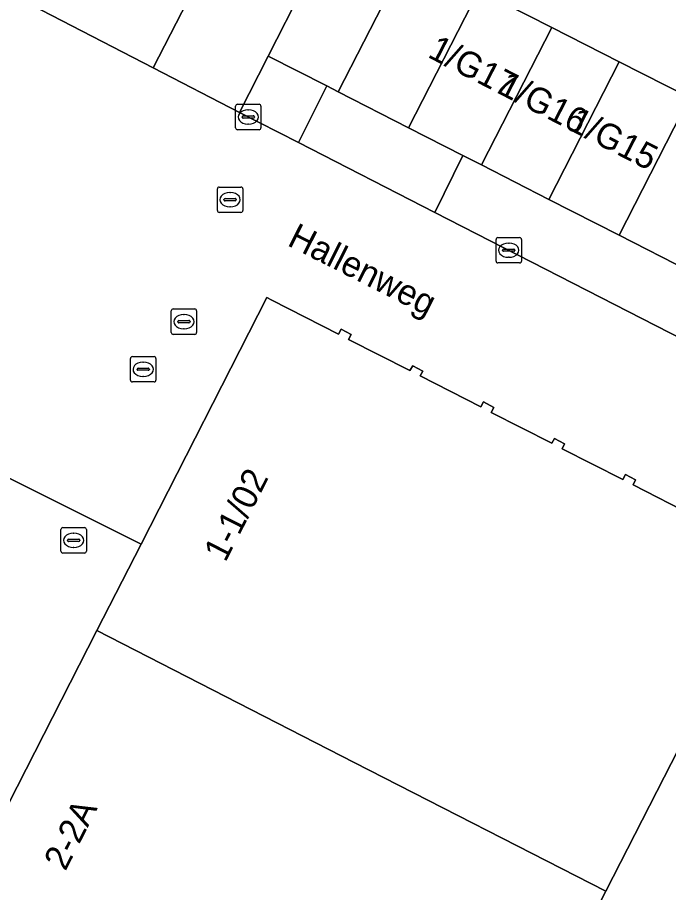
# Model space of a CAD drawing. Extents: x 160349 to 161355, y 381727 to 382854.
# Drawn here: x 160702.07 to 160727.71, y 382352.95 to 382387.42 of the extents above; entities that cross this region are included whole.
import ezdxf

# ---------------------------------------------------------------- set-up
doc = ezdxf.new("R2010")
doc.units = 0
for name, color, linetype in [('IMGEO_Erf', 7, 'Continuous'), ('IMGEO_Kolk', 7, 'Continuous'), ('IMGEO_Openbare_ruimte_label', 7, 'Continuous'), ('IMGEO_Pand', 7, 'Continuous'), ('IMGEO_Pand_nummerreeks', 7, 'Continuous'), ('IMGEO_Rijbaan_lokaal_open', 7, 'Continuous'), ('IMGEO_Rioolput', 7, 'Continuous'), ('IMGEO_Voetpad_open', 7, 'Continuous')]:
    doc.layers.add(name, color=color, linetype=linetype)

msp = doc.modelspace()

# ---------------------------------------------------------------- linework, layer by layer
at = {"layer": 'IMGEO_Erf'}
msp.add_lwpolyline([(160706.112, 382412.127), (160703.414, 382406.826), (160714.38, 382401.316), (160714.989, 382401.01), (160716.407, 382403.764), (160719.916, 382401.957), (160718.51, 382399.241), (160718.74, 382399.125), (160714.694, 382391.312), (160717.038, 382390.119), (160717.467, 382389.9), (160720.233, 382388.492), (160723.111, 382387.027), (160725.765, 382385.676), (160728.531, 382384.268), (160731.297, 382382.86), (160734.063, 382381.452), (160736.829, 382380.044), (160739.595, 382378.636), (160742.36, 382377.228), (160745.126, 382375.82)], dxfattribs=at)
at = {"layer": 'IMGEO_Kolk'}
for p, q in [((160710.658, 382383.074), (160710.658, 382383.926)), ((160710.733, 382384), (160711.585, 382384)), ((160711.146, 382383.78), (160711.171, 382383.78)), ((160711.659, 382383.926), (160711.659, 382383.074)), ((160710.917, 382383.494), (160710.917, 382383.506)), ((160711.355, 382383.457), (160710.957, 382383.457)), ((160710.96, 382383.543), (160711.358, 382383.543)), ((160711.401, 382383.506), (160711.401, 382383.494)), ((160711.585, 382383), (160710.733, 382383)), ((160711.169, 382383.22), (160711.144, 382383.22)), ((160720.916, 382377.826), (160720.916, 382378.678)), ((160720.991, 382378.752), (160721.843, 382378.752)), ((160721.404, 382378.532), (160721.429, 382378.532)), ((160721.917, 382378.678), (160721.917, 382377.826)), ((160721.175, 382378.246), (160721.175, 382378.258)), ((160721.613, 382378.209), (160721.215, 382378.209)), ((160721.218, 382378.295), (160721.616, 382378.295)), ((160721.659, 382378.258), (160721.659, 382378.246)), ((160721.427, 382377.972), (160721.402, 382377.972)), ((160721.843, 382377.752), (160720.991, 382377.752)), ((160708.125, 382375.012), (160708.125, 382375.864)), ((160708.2, 382375.938), (160709.052, 382375.938)), ((160709.126, 382375.864), (160709.126, 382375.012)), ((160708.384, 382375.432), (160708.384, 382375.444)), ((160708.427, 382375.481), (160708.825, 382375.481)), ((160708.613, 382375.718), (160708.638, 382375.718)), ((160708.868, 382375.444), (160708.868, 382375.432)), ((160708.822, 382375.395), (160708.424, 382375.395)), ((160708.636, 382375.158), (160708.611, 382375.158)), ((160709.052, 382374.938), (160708.2, 382374.938)), ((160703.783, 382366.4), (160703.783, 382367.252)), ((160703.858, 382367.326), (160704.71, 382367.326)), ((160704.784, 382367.252), (160704.784, 382366.4)), ((160704.042, 382366.82), (160704.042, 382366.832)), ((160704.085, 382366.869), (160704.483, 382366.869)), ((160704.271, 382367.106), (160704.296, 382367.106)), ((160704.526, 382366.832), (160704.526, 382366.82)), ((160704.48, 382366.783), (160704.082, 382366.783)), ((160704.294, 382366.546), (160704.269, 382366.546)), ((160704.71, 382366.326), (160703.858, 382366.326))]:
    msp.add_line(p, q, dxfattribs=at)
for points in [[(160710.658, 382383.074), (160710.658, 382383.926)], [(160710.733, 382384), (160711.585, 382384)], [(160711.659, 382383.926), (160711.659, 382383.074)], [(160711.585, 382383), (160710.733, 382383)], [(160720.916, 382377.826), (160720.916, 382378.678)], [(160720.991, 382378.752), (160721.843, 382378.752)], [(160721.917, 382378.678), (160721.917, 382377.826)], [(160721.843, 382377.752), (160720.991, 382377.752)], [(160708.125, 382375.012), (160708.125, 382375.864)], [(160708.2, 382375.938), (160709.052, 382375.938)], [(160709.126, 382375.864), (160709.126, 382375.012)], [(160709.052, 382374.938), (160708.2, 382374.938)], [(160703.783, 382366.4), (160703.783, 382367.252)], [(160703.858, 382367.326), (160704.71, 382367.326)], [(160704.784, 382367.252), (160704.784, 382366.4)], [(160704.71, 382366.326), (160703.858, 382366.326)]]:
    msp.add_lwpolyline(points, dxfattribs=at)
for centre, radius, start, end in [((160710.735, 382383.924), 0.0765, 91.552, 178.448), ((160710.735, 382383.924), 0.0765, 91.552, 178.448), ((160711.583, 382383.924), 0.0765, 1.552, 88.448), ((160711.583, 382383.924), 0.0765, 1.552, 88.448), ((160710.957, 382383.503), 0.0403, 85.8775, 175.7526), ((160710.954, 382383.493), 0.0366, 178.938, 274.7102), ((160711.358, 382383.5), 0.043, 264.8664, 352.4533), ((160711.362, 382383.505), 0.0386, 1.7309, 96.639), ((160710.735, 382383.076), 0.0765, 181.552, 268.448), ((160710.735, 382383.076), 0.0765, 181.552, 268.448), ((160711.583, 382383.076), 0.0765, 271.552, 358.448), ((160711.583, 382383.076), 0.0765, 271.552, 358.448), ((160720.993, 382378.676), 0.0765, 91.552, 178.448), ((160720.993, 382378.676), 0.0765, 91.552, 178.448), ((160721.841, 382378.676), 0.0765, 1.552, 88.448), ((160721.841, 382378.676), 0.0765, 1.552, 88.448), ((160721.215, 382378.255), 0.0403, 85.8775, 175.7526), ((160721.212, 382378.245), 0.0366, 178.938, 274.7102), ((160721.616, 382378.252), 0.043, 264.8664, 352.4533), ((160721.62, 382378.257), 0.0386, 1.7309, 96.639), ((160720.993, 382377.828), 0.0765, 181.552, 268.448), ((160720.993, 382377.828), 0.0765, 181.552, 268.448), ((160721.841, 382377.828), 0.0765, 271.552, 358.448), ((160721.841, 382377.828), 0.0765, 271.552, 358.448), ((160708.202, 382375.862), 0.0765, 91.552, 178.448), ((160708.202, 382375.862), 0.0765, 91.552, 178.448), ((160709.05, 382375.862), 0.0765, 1.552, 88.448), ((160709.05, 382375.862), 0.0765, 1.552, 88.448), ((160708.424, 382375.441), 0.0403, 85.8775, 175.7526), ((160708.421, 382375.431), 0.0366, 178.938, 274.7102), ((160708.825, 382375.438), 0.043, 264.8664, 352.4533), ((160708.829, 382375.443), 0.0386, 1.7309, 96.639), ((160708.202, 382375.014), 0.0765, 181.552, 268.448), ((160708.202, 382375.014), 0.0765, 181.552, 268.448), ((160709.05, 382375.014), 0.0765, 271.552, 358.448), ((160709.05, 382375.014), 0.0765, 271.552, 358.448), ((160703.86, 382367.25), 0.0765, 91.552, 178.448), ((160703.86, 382367.25), 0.0765, 91.552, 178.448), ((160704.708, 382367.25), 0.0765, 1.552, 88.448), ((160704.708, 382367.25), 0.0765, 1.552, 88.448), ((160704.082, 382366.829), 0.0403, 85.8775, 175.7526), ((160704.079, 382366.819), 0.0366, 178.938, 274.7102), ((160704.483, 382366.826), 0.043, 264.8664, 352.4533), ((160704.487, 382366.831), 0.0386, 1.7309, 96.639), ((160703.86, 382366.402), 0.0765, 181.552, 268.448), ((160703.86, 382366.402), 0.0765, 181.552, 268.448), ((160704.708, 382366.402), 0.0765, 271.552, 358.448), ((160704.708, 382366.402), 0.0765, 271.552, 358.448)]:
    msp.add_arc(centre, radius, start, end, dxfattribs=at)
for centre, major_axis, ratio, start_param, end_param in [((160711.145, 382383.5), (-0.387, 0.002), 0.722429, 4.712389, 7.853982), ((160711.17, 382383.5), (-0.39, 0.002), 0.717154, 1.570796, 4.712389), ((160721.403, 382378.252), (-0.387, 0.002), 0.722429, 4.712389, 7.853982), ((160721.428, 382378.252), (-0.39, 0.002), 0.717154, 1.570796, 4.712389), ((160708.612, 382375.438), (-0.387, 0.002), 0.722429, 4.712389, 7.853982), ((160708.637, 382375.438), (-0.39, 0.002), 0.717154, 1.570796, 4.712389), ((160704.27, 382366.826), (-0.387, 0.002), 0.722429, 4.712389, 7.853982), ((160704.295, 382366.826), (-0.39, 0.002), 0.717154, 1.570796, 4.712389)]:
    msp.add_ellipse(centre, major_axis=major_axis, ratio=ratio, start_param=start_param, end_param=end_param, dxfattribs=at)
at = {"layer": 'IMGEO_Pand'}
for points in [[(160700.953, 382401.51), (160698.359, 382396.464), (160695.785, 382391.455), (160707.421, 382385.433), (160712.605, 382395.521)], [(160718.74, 382399.125), (160718.51, 382399.241), (160715.336, 382400.836), (160712.605, 382395.521), (160707.421, 382385.433), (160710.81, 382383.679), (160711.94, 382385.898), (160714.694, 382391.312)], [(160714.694, 382391.312), (160711.94, 382385.898), (160714.246, 382384.721), (160714.704, 382384.487), (160717.467, 382389.9), (160717.038, 382390.119)], [(160717.467, 382389.9), (160714.704, 382384.487), (160717.469, 382383.076), (160720.233, 382388.492)], [(160723.111, 382387.027), (160720.233, 382388.492), (160717.469, 382383.076), (160719.608, 382381.985), (160720.346, 382381.609)], [(160722.998, 382380.255), (160725.765, 382385.676), (160723.111, 382387.027), (160720.346, 382381.609)], [(160722.998, 382380.255), (160725.763, 382378.844), (160728.531, 382384.268), (160725.765, 382385.676)], [(160728.531, 382384.268), (160725.763, 382378.844), (160728.527, 382377.433), (160731.297, 382382.86)], [(160725.242, 382353.001), (160715.333, 382358.079), (160705.196, 382363.274), (160698.562, 382350.291), (160708.684, 382345.104), (160718.612, 382340.017)]]:
    msp.add_lwpolyline(points, close=True, dxfattribs=at)
msp.add_lwpolyline([(160728.712, 382367.782), (160726.31, 382369.008), (160726.412, 382369.203), (160726.01, 382369.414), (160725.901, 382369.219), (160723.513, 382370.433), (160723.616, 382370.628), (160723.213, 382370.841), (160723.109, 382370.652), (160720.725, 382371.864), (160720.829, 382372.058), (160720.426, 382372.274), (160720.321, 382372.077), (160717.925, 382373.299), (160718.028, 382373.493), (160717.636, 382373.701), (160717.527, 382373.51), (160715.11, 382374.74), (160715.212, 382374.935), (160714.822, 382375.139), (160714.713, 382374.948), (160712.086, 382376.287), (160711.895, 382376.385), (160706.936, 382366.68), (160705.196, 382363.274), (160715.333, 382358.079), (160725.242, 382353.001), (160731.536, 382365.326)], dxfattribs=at)
at = {"layer": 'IMGEO_Rijbaan_lokaal_open'}
for points in [[(160718.511, 382379.741), (160713.135, 382382.49), (160710.81, 382383.679), (160707.421, 382385.433), (160695.785, 382391.455), (160693.518, 382387.004), (160692.961, 382385.882)], [(160764.33, 382356.235), (160763.172, 382356.83), (160742.984, 382367.204), (160718.511, 382379.741)], [(160701.539, 382369.381), (160706.936, 382366.68), (160711.895, 382376.385), (160712.086, 382376.287), (160714.713, 382374.948), (160714.822, 382375.139), (160715.212, 382374.935), (160715.11, 382374.74), (160717.527, 382373.51), (160717.636, 382373.701), (160718.028, 382373.493), (160717.925, 382373.299), (160720.321, 382372.077), (160720.426, 382372.274), (160720.829, 382372.058), (160720.725, 382371.864), (160723.109, 382370.652), (160723.213, 382370.841), (160723.616, 382370.628), (160723.513, 382370.433), (160725.901, 382369.219), (160726.01, 382369.414), (160726.412, 382369.203), (160726.31, 382369.008), (160728.712, 382367.782)], [(160698.562, 382350.291), (160705.196, 382363.274), (160706.936, 382366.68), (160701.539, 382369.381)]]:
    msp.add_lwpolyline(points, dxfattribs=at)
at = {"layer": 'IMGEO_Rioolput'}
for p, q in [((160709.944, 382379.815), (160709.944, 382380.667)), ((160710.019, 382380.741), (160710.871, 382380.741)), ((160710.945, 382380.667), (160710.945, 382379.815)), ((160710.203, 382380.235), (160710.203, 382380.247)), ((160710.246, 382380.284), (160710.644, 382380.284)), ((160710.432, 382380.521), (160710.457, 382380.521)), ((160710.687, 382380.247), (160710.687, 382380.235)), ((160710.641, 382380.198), (160710.243, 382380.198)), ((160710.455, 382379.961), (160710.43, 382379.961)), ((160710.871, 382379.741), (160710.019, 382379.741)), ((160706.596, 382374.064), (160707.448, 382374.064)), ((160706.521, 382373.138), (160706.521, 382373.99)), ((160707.009, 382373.844), (160707.034, 382373.844)), ((160707.522, 382373.99), (160707.522, 382373.138)), ((160706.78, 382373.558), (160706.78, 382373.57)), ((160707.218, 382373.521), (160706.82, 382373.521)), ((160706.823, 382373.607), (160707.221, 382373.607)), ((160707.264, 382373.57), (160707.264, 382373.558)), ((160707.448, 382373.064), (160706.596, 382373.064)), ((160707.032, 382373.284), (160707.007, 382373.284))]:
    msp.add_line(p, q, dxfattribs=at)
for points in [[(160709.944, 382379.815), (160709.944, 382380.667)], [(160710.019, 382380.741), (160710.871, 382380.741)], [(160710.945, 382380.667), (160710.945, 382379.815)], [(160710.871, 382379.741), (160710.019, 382379.741)], [(160706.596, 382374.064), (160707.448, 382374.064)], [(160706.521, 382373.138), (160706.521, 382373.99)], [(160707.522, 382373.99), (160707.522, 382373.138)], [(160707.448, 382373.064), (160706.596, 382373.064)]]:
    msp.add_lwpolyline(points, dxfattribs=at)
for centre, radius, start, end in [((160710.021, 382380.665), 0.0765, 91.552, 178.448), ((160710.021, 382380.665), 0.0765, 91.552, 178.448), ((160710.869, 382380.665), 0.0765, 1.552, 88.448), ((160710.869, 382380.665), 0.0765, 1.552, 88.448), ((160710.243, 382380.244), 0.0403, 85.8775, 175.7526), ((160710.24, 382380.234), 0.0366, 178.938, 274.7102), ((160710.644, 382380.241), 0.043, 264.8664, 352.4533), ((160710.648, 382380.246), 0.0386, 1.7309, 96.639), ((160710.021, 382379.817), 0.0765, 181.552, 268.448), ((160710.021, 382379.817), 0.0765, 181.552, 268.448), ((160710.869, 382379.817), 0.0765, 271.552, 358.448), ((160710.869, 382379.817), 0.0765, 271.552, 358.448), ((160706.598, 382373.988), 0.0765, 91.552, 178.448), ((160706.598, 382373.988), 0.0765, 91.552, 178.448), ((160707.446, 382373.988), 0.0765, 1.552, 88.448), ((160707.446, 382373.988), 0.0765, 1.552, 88.448), ((160706.82, 382373.567), 0.0403, 85.8775, 175.7526), ((160706.817, 382373.557), 0.0366, 178.938, 274.7102), ((160707.221, 382373.564), 0.043, 264.8664, 352.4533), ((160707.225, 382373.569), 0.0386, 1.7309, 96.639), ((160706.598, 382373.14), 0.0765, 181.552, 268.448), ((160706.598, 382373.14), 0.0765, 181.552, 268.448), ((160707.446, 382373.14), 0.0765, 271.552, 358.448), ((160707.446, 382373.14), 0.0765, 271.552, 358.448)]:
    msp.add_arc(centre, radius, start, end, dxfattribs=at)
for centre, major_axis, ratio, start_param, end_param in [((160710.431, 382380.241), (-0.387, 0.002), 0.722429, 4.712389, 7.853982), ((160710.456, 382380.241), (-0.39, 0.002), 0.717154, 1.570796, 4.712389), ((160707.008, 382373.564), (-0.387, 0.002), 0.722429, 4.712389, 7.853982), ((160707.033, 382373.564), (-0.39, 0.002), 0.717154, 1.570796, 4.712389)]:
    msp.add_ellipse(centre, major_axis=major_axis, ratio=ratio, start_param=start_param, end_param=end_param, dxfattribs=at)
at = {"layer": 'IMGEO_Voetpad_open'}
for points in [[(160713.135, 382382.49), (160714.246, 382384.721), (160711.94, 382385.898), (160710.81, 382383.679)], [(160714.246, 382384.721), (160713.135, 382382.49), (160718.511, 382379.741), (160719.608, 382381.985), (160717.469, 382383.076), (160714.704, 382384.487)], [(160742.35, 382370.379), (160739.586, 382371.79), (160736.821, 382373.201), (160734.056, 382374.612), (160731.292, 382376.022), (160728.527, 382377.433), (160725.763, 382378.844), (160722.998, 382380.255), (160720.346, 382381.609), (160719.608, 382381.985), (160718.511, 382379.741), (160742.984, 382367.204), (160744.186, 382369.442)]]:
    msp.add_lwpolyline(points, close=True, dxfattribs=at)
msp.add_lwpolyline([(160687.321, 382264.602), (160735.246, 382358.167), (160735.595, 382357.997), (160737.749, 382362.211), (160731.536, 382365.326), (160725.242, 382353.001), (160718.612, 382340.017), (160711.982, 382327.032), (160705.351, 382314.047), (160698.72, 382301.061)], dxfattribs=at)

# ---------------------------------------------------------------- texts
at = {"layer": 'IMGEO_Openbare_ruimte_label'}
msp.add_text('Hallenweg', height=1, rotation=333.1275, dxfattribs=at).set_placement((160712.654, 382378.463))
at = {"layer": 'IMGEO_Pand_nummerreeks'}
for s, rotation, p in [('1/G17', 332.7683, (160718.182, 382385.878)), ('1/G16', 332.7683, (160720.94, 382384.459)), ('1/G15', 332.7683, (160723.698, 382383.039)), ('1-1/02', 62.9751, (160710.256, 382365.929)), ('2-2A', 63.0341, (160703.958, 382353.768))]:
    msp.add_text(s, height=1, rotation=rotation, dxfattribs=at).set_placement(p)

doc.saveas('drawing.dxf')
